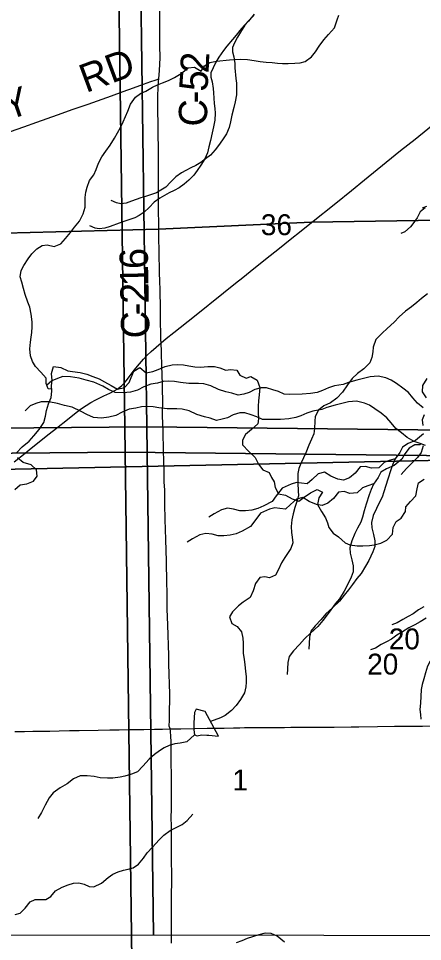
# Model space of a CAD drawing. Extents: x -21.1 to 50.3, y -4.9 to 22.1.
# Drawn here: x 3.578 to 4.388, y 14.939 to 16.789 of the extents above; entities that cross this region are included whole.
import ezdxf

# ---------------------------------------------------------------- set-up
doc = ezdxf.new("R2010")
doc.units = 0
for name, color, linetype in [('GM_X_County_Road', 7, 'Continuous'), ('GM_X_County_Road_Text', 7, 'Continuous'), ('GM_X_Minor_Lake', 7, 'Continuous'), ('GM_X_Minor_River', 7, 'Continuous'), ('GM_X_Rail_Line_Text', 7, 'Continuous'), ('GM_X_Section', 7, 'Continuous'), ('GM_X_Section_Text', 7, 'Continuous'), ('GM_X_State_Route', 7, 'Continuous'), ('GM_X_Township_Road', 7, 'Continuous'), ('GM_X_Township_Road_Text', 7, 'Continuous'), ('SH_Cut_Line', 7, 'Continuous')]:
    doc.layers.add(name, color=color, linetype=linetype)

msp = doc.modelspace()

# ---------------------------------------------------------------- linework, layer by layer
at = {"layer": 'GM_X_County_Road'}
for points in [[(3.8595, 16.6675), (3.8614, 16.6846), (3.862, 16.6971), (3.8622, 16.7095), (3.8621, 16.7343), (3.8619, 16.7778), (3.8617, 16.8089), (3.8618, 16.8213), (3.8629, 16.8461), (3.8629, 16.8554), (3.8625, 16.8648), (3.8616, 16.8749)], [(3.8596, 16.3656), (3.8592, 16.415), (3.8591, 16.4584), (3.859, 16.505), (3.8588, 16.533), (3.8586, 16.5516), (3.8584, 16.5702), (3.8578, 16.6105), (3.8578, 16.6322), (3.8582, 16.6507), (3.859, 16.6631), (3.8595, 16.6675)], [(3.8644, 16.1388), (3.8641, 16.1443), (3.8639, 16.1506), (3.8637, 16.1548), (3.8632, 16.1823), (3.8628, 16.2164), (3.8624, 16.2349), (3.8622, 16.2472), (3.8618, 16.2597), (3.8613, 16.2814), (3.8604, 16.3188), (3.8597, 16.3525), (3.8596, 16.3656)], [(3.5715, 15.3593), (3.5906, 15.3597), (3.6073, 15.36), (3.6411, 15.3605), (3.6599, 15.3611), (3.6809, 15.3614), (3.7004, 15.3616), (3.7385, 15.3622), (3.7615, 15.3626), (3.78, 15.3629), (3.7993, 15.3633), (3.8101, 15.3634), (3.83, 15.3638), (3.8514, 15.3641), (3.8669, 15.3643), (3.8823, 15.3646)], [(3.8823, 15.3646), (3.9041, 15.365), (3.932, 15.3657), (3.9568, 15.366), (3.9817, 15.3662), (3.9909, 15.3664), (4.0095, 15.367), (4.0219, 15.3672), (4.0312, 15.3674), (4.0622, 15.3675), (4.0933, 15.3677), (4.1119, 15.3678), (4.1243, 15.368), (4.1429, 15.3681), (4.1708, 15.3682), (4.1925, 15.3685), (4.2111, 15.3686), (4.2452, 15.369), (4.2607, 15.3692), (4.298, 15.3696), (4.3321, 15.37), (4.3631, 15.3703), (4.3879, 15.3706), (4.422, 15.3713)]]:
    msp.add_lwpolyline(points, dxfattribs=at)
at = {"layer": 'GM_X_Minor_Lake'}
for points in [[(3.9795, 15.3501), (3.9525, 15.3996), (3.9347, 15.4046), (3.9312, 15.3978), (3.9296, 15.377), (3.9302, 15.3626), (3.9313, 15.3527), (3.9366, 15.3507), (3.9454, 15.353), (3.956, 15.3525), (3.9601, 15.3521)], [(3.9601, 15.3521), (3.9795, 15.3501)]]:
    msp.add_lwpolyline(points, dxfattribs=at)
at = {"layer": 'GM_X_Minor_River'}
for points in [[(3.6451, 16.0455), (3.6378, 16.046), (3.6338, 16.0567), (3.6343, 16.0677), (3.6231, 16.08), (3.6123, 16.0908), (3.6067, 16.1008), (3.6027, 16.1126), (3.6014, 16.1267), (3.6024, 16.14), (3.6041, 16.1498), (3.6054, 16.1593), (3.6059, 16.1707), (3.6057, 16.1809), (3.604, 16.1962), (3.6012, 16.2099), (3.5972, 16.2202), (3.5921, 16.2351), (3.5885, 16.2477), (3.5849, 16.2599), (3.5817, 16.271), (3.5837, 16.2835), (3.5892, 16.2932), (3.5978, 16.3068), (3.6055, 16.3166), (3.6152, 16.3267), (3.6259, 16.3337), (3.6358, 16.3347), (3.6498, 16.3318), (3.6636, 16.3369), (3.6725, 16.3478), (3.6825, 16.3598), (3.6907, 16.37), (3.7008, 16.3823), (3.7082, 16.397), (3.7122, 16.4107), (3.7124, 16.4205), (3.7121, 16.43), (3.7138, 16.4406), (3.7159, 16.4505), (3.721, 16.4641), (3.7292, 16.4754), (3.7343, 16.4859), (3.7386, 16.4988), (3.7457, 16.5112), (3.7535, 16.5229), (3.762, 16.5349), (3.7709, 16.5488), (3.7772, 16.5593), (3.7827, 16.5703), (3.7885, 16.5812), (3.7929, 16.5918), (3.7976, 16.6027), (3.8028, 16.6167), (3.8132, 16.6306), (3.8232, 16.638), (3.8336, 16.6432), (3.847, 16.6506), (3.8573, 16.6557), (3.8673, 16.6598), (3.8791, 16.6645), (3.8913, 16.6704), (3.9048, 16.6786), (3.9186, 16.6894), (3.9312, 16.6907), (3.9443, 16.6829), (3.9513, 16.6934), (3.9617, 16.7005), (3.9754, 16.703), (4.0013, 16.7056), (4.0112, 16.7062), (4.0241, 16.7072), (4.0374, 16.7066), (4.051, 16.7045), (4.0628, 16.7024), (4.0749, 16.7011), (4.0867, 16.7001), (4.0973, 16.6992), (4.1075, 16.6983), (4.1189, 16.6981), (4.1322, 16.6987), (4.1429, 16.6997), (4.1528, 16.7022), (4.1658, 16.7118), (4.1736, 16.722), (4.1814, 16.7329), (4.1903, 16.7457), (4.1996, 16.7562), (4.2116, 16.7697), (4.2175, 16.7855), (4.2203, 16.7953)], [(4.05, 16.7944), (4.0406, 16.7852), (4.0307, 16.7745), (4.0224, 16.7646), (4.0145, 16.755), (4.0077, 16.7466), (3.996, 16.7329), (3.9892, 16.7245), (3.9801, 16.7108), (3.9741, 16.7009), (3.9684, 16.6894), (3.9643, 16.6799), (3.964, 16.6712), (3.9667, 16.6613), (3.9686, 16.648), (3.9691, 16.6393), (3.9707, 16.618), (3.9719, 16.6082), (3.9724, 16.5987), (3.972, 16.585), (3.9695, 16.5713), (3.9665, 16.5595), (3.9631, 16.5443), (3.9602, 16.531), (3.9576, 16.5196), (3.9519, 16.507), (3.944, 16.4948), (3.9365, 16.4837), (3.9297, 16.4746), (3.9198, 16.4643), (3.9103, 16.4566), (3.9005, 16.4493), (3.8906, 16.4436), (3.8808, 16.439), (3.8709, 16.4336), (3.8618, 16.4286), (3.8504, 16.4206), (3.8402, 16.4099), (3.8303, 16.4003)], [(4.051, 16.7971), (4.0392, 16.7834), (4.0324, 16.775), (4.0234, 16.7613), (4.0174, 16.7514), (4.0117, 16.7399), (4.0076, 16.7304), (4.0072, 16.7217), (4.01, 16.7118), (4.0119, 16.6985), (4.0124, 16.6898), (4.014, 16.6685), (4.0152, 16.6587), (4.0156, 16.6492), (4.0153, 16.6355), (4.0127, 16.6218), (4.0098, 16.61), (4.0064, 16.5948), (4.0035, 16.5815), (4.0009, 16.5701), (3.9952, 16.5575), (3.9873, 16.5453), (3.9797, 16.5343), (3.9729, 16.5251), (3.9631, 16.5148), (3.9536, 16.5071), (3.9438, 16.4999), (3.9339, 16.4941), (3.924, 16.4895), (3.9142, 16.4841), (3.9051, 16.4791), (3.8937, 16.4711), (3.8835, 16.4604), (3.8736, 16.4508)], [(3.8736, 16.4508), (3.8638, 16.4443), (3.855, 16.4393), (3.8452, 16.4359), (3.833, 16.432), (3.8235, 16.4289), (3.8053, 16.4224), (3.7946, 16.4185), (3.7836, 16.4173), (3.7752, 16.4188), (3.7645, 16.4236)], [(4.3936, 16.4092), (4.3838, 16.4008), (4.3774, 16.3893), (4.371, 16.3798), (4.3642, 16.371), (4.3528, 16.3611), (4.3445, 16.3576)], [(4.3961, 16.4116), (4.3877, 16.4081)], [(3.8303, 16.4003), (3.8205, 16.3938), (3.8118, 16.3888), (3.8019, 16.3854), (3.7897, 16.3815), (3.7802, 16.3784), (3.762, 16.3718), (3.7514, 16.368), (3.7403, 16.3668), (3.7319, 16.3682), (3.7213, 16.3731)], [(4.3982, 16.2368), (4.3863, 16.2274), (4.3768, 16.2192), (4.3665, 16.2105), (4.3543, 16.2018), (4.3417, 16.1905), (4.3314, 16.18), (4.3173, 16.1672), (4.3073, 16.1577), (4.2944, 16.1453), (4.2893, 16.1301), (4.2885, 16.1203), (4.2869, 16.1089), (4.2827, 16.0983), (4.2704, 16.0863), (4.2579, 16.0768), (4.2475, 16.067), (4.2376, 16.0542), (4.228, 16.0398), (4.2165, 16.0274), (4.204, 16.0184), (4.1903, 16.012), (4.1796, 16.0037), (4.1731, 15.9912), (4.1722, 15.9818), (4.1717, 15.9666), (4.1702, 15.956), (4.1655, 15.9454), (4.1605, 15.9333), (4.1544, 15.9178), (4.1497, 15.9079), (4.1444, 15.8969), (4.1401, 15.8867), (4.1385, 15.8769), (4.1384, 15.8571), (4.1391, 15.842), (4.1397, 15.8317), (4.1355, 15.8188), (4.1324, 15.8082), (4.1289, 15.7961), (4.1262, 15.784), (4.1253, 15.7707), (4.1256, 15.7586), (4.1267, 15.7491), (4.1281, 15.7377), (4.1246, 15.726), (4.1124, 15.7086), (4.1055, 15.6976), (4.0997, 15.684), (4.0936, 15.673), (4.0818, 15.6678), (4.0723, 15.6697), (4.0624, 15.6683), (4.0532, 15.6562), (4.0489, 15.6414), (4.0428, 15.6282), (4.0291, 15.6188), (4.0195, 15.6116), (4.0073, 15.5992), (4.0015, 15.5894), (4.0064, 15.5761), (4.0166, 15.5703), (4.0253, 15.5593), (4.0282, 15.5467), (4.0285, 15.5365), (4.0285, 15.527), (4.0288, 15.5164), (4.0306, 15.5038), (4.0324, 15.494), (4.0338, 15.4799), (4.0349, 15.4697), (4.0348, 15.4583), (4.034, 15.4488), (4.0313, 15.4374), (4.0236, 15.4234), (4.0148, 15.4117), (4.0052, 15.4015), (3.9927, 15.3918), (3.9831, 15.3869), (3.9633, 15.3799)], [(3.5746, 15.9178), (3.5859, 15.9298), (3.6001, 15.9413), (3.609, 15.9522), (3.6198, 15.965), (3.6295, 15.9789), (3.6324, 15.9917), (3.6345, 16.0031), (3.6388, 16.0163), (3.644, 16.0288), (3.6453, 16.0417), (3.6447, 16.0531), (3.6457, 16.0633), (3.6447, 16.077), (3.6487, 16.091), (3.6635, 16.0889), (3.6771, 16.0822), (3.687, 16.0809), (3.7021, 16.0792), (3.7157, 16.0756), (3.7278, 16.0712), (3.7399, 16.0661), (3.7512, 16.0606), (3.764, 16.0532), (3.7772, 16.0458), (3.7913, 16.0493), (3.8002, 16.0591), (3.8045, 16.0689), (3.8096, 16.0817), (3.8219, 16.0892), (3.8347, 16.0787), (3.848, 16.0808), (3.8587, 16.0848), (3.8725, 16.0914), (3.8862, 16.0943), (3.8976, 16.0948), (3.909, 16.0947), (3.92, 16.0926), (3.9317, 16.0905), (3.9435, 16.0896), (3.9583, 16.0909), (3.9716, 16.0914), (3.9818, 16.0882), (3.9939, 16.0839), (4.0034, 16.0853), (4.0159, 16.0835), (4.0222, 16.074), (4.0347, 16.0677), (4.0442, 16.071), (4.0566, 16.0636), (4.0625, 16.049), (4.0611, 16.0346), (4.0598, 16.0225), (4.0589, 16.0115), (4.0587, 15.9986), (4.0596, 15.986), (4.0579, 15.9762), (4.0452, 15.965), (4.0333, 15.9545), (4.0278, 15.9436), (4.0276, 15.9341), (4.04, 15.921), (4.0531, 15.909), (4.0593, 15.8952), (4.0679, 15.8841), (4.0807, 15.8786), (4.0859, 15.8686), (4.0907, 15.8598), (4.0928, 15.8484), (4.0998, 15.8357), (4.1134, 15.8329), (4.127, 15.8258), (4.1402, 15.8215), (4.151, 15.8289), (4.164, 15.8378), (4.1771, 15.8448), (4.1876, 15.8393), (4.1806, 15.8281), (4.1781, 15.8144)], [(3.8298, 16.0502), (3.8169, 16.0437), (3.8029, 16.0398), (3.7884, 16.0382), (3.772, 16.0392), (3.7591, 16.0453), (3.7476, 16.0516), (3.7297, 16.0599), (3.714, 16.0636), (3.6999, 16.0677), (3.6828, 16.0707), (3.6676, 16.071), (3.6565, 16.0671), (3.6452, 16.0625), (3.6349, 16.0529)], [(4.3896, 16.0085), (4.3781, 16.0176), (4.3686, 16.0285), (4.3601, 16.0387), (4.3487, 16.0478), (4.336, 16.0568), (4.3253, 16.064), (4.315, 16.0681), (4.2994, 16.0718), (4.2831, 16.0706), (4.2724, 16.0679), (4.2568, 16.064), (4.2401, 16.0593), (4.2295, 16.0551), (4.2116, 16.052), (4.1998, 16.0481), (4.1877, 16.0427), (4.1774, 16.0392), (4.1637, 16.0369), (4.147, 16.0356), (4.1215, 16.0351), (4.1108, 16.0354), (4.0994, 16.0407), (4.0883, 16.0444), (4.0757, 16.0485), (4.0651, 16.0485), (4.0522, 16.045), (4.0408, 16.0388), (4.0301, 16.0357), (4.0187, 16.0334), (4.0058, 16.0379), (3.9943, 16.0405), (3.9791, 16.0453), (3.9642, 16.0525), (3.9497, 16.0562), (3.9394, 16.0569), (3.92, 16.0568), (3.9032, 16.059), (3.8914, 16.0608), (3.8792, 16.0615), (3.8686, 16.0611), (3.8568, 16.058), (3.8439, 16.056), (3.8298, 16.0502)], [(4.3971, 16.0669), (4.3879, 16.0533), (4.3878, 16.0404), (4.3953, 16.0282)], [(3.7865, 15.9997), (3.7736, 15.9932), (3.7596, 15.9893), (3.7451, 15.9877), (3.7287, 15.9887), (3.7158, 15.9947), (3.7043, 16.0011), (3.6864, 16.0094), (3.6708, 16.0131), (3.6566, 16.0172), (3.6395, 16.0201), (3.6243, 16.0204), (3.6133, 16.0166), (3.6019, 16.012), (3.5916, 16.0024)], [(4.3944, 15.9328), (4.3837, 15.9365), (4.3712, 15.9406), (4.3574, 15.9485), (4.3463, 15.958), (4.3348, 15.967), (4.3253, 15.978), (4.3168, 15.9882), (4.3054, 15.9973), (4.2928, 16.0063), (4.2821, 16.0135), (4.2718, 16.0176), (4.2561, 16.0213), (4.2398, 16.0201), (4.2291, 16.0174), (4.2135, 16.0135), (4.1968, 16.0088), (4.1862, 16.0046), (4.1683, 16.0014), (4.1565, 15.9976), (4.1444, 15.9922), (4.1341, 15.9887), (4.1204, 15.9864), (4.1037, 15.9851), (4.0782, 15.9846), (4.0675, 15.9849), (4.0561, 15.9902), (4.045, 15.9939), (4.0324, 15.998), (4.0218, 15.998), (4.0089, 15.9945), (3.9975, 15.9883), (3.9868, 15.9852), (3.9754, 15.9829), (3.9625, 15.9874), (3.951, 15.99), (3.9358, 15.9948), (3.9209, 16.002), (3.9064, 16.0057), (3.8961, 16.0064), (3.8767, 16.0063), (3.86, 16.0085), (3.8481, 16.0103), (3.836, 16.011), (3.8253, 16.0105), (3.8135, 16.0074), (3.8006, 16.0055), (3.7865, 15.9997)], [(4.3916, 15.9941), (4.3878, 15.9839), (4.3889, 15.9728)], [(4.3903, 15.9561), (4.3744, 15.9431), (4.3592, 15.9365), (4.3482, 15.9296), (4.3425, 15.919), (4.3331, 15.906), (4.3286, 15.8953), (4.3245, 15.8843), (4.3188, 15.8656), (4.3144, 15.8523), (4.311, 15.8398), (4.3076, 15.8295), (4.3012, 15.8177), (4.296, 15.8066), (4.2896, 15.7922), (4.2862, 15.7785), (4.2867, 15.7675), (4.2902, 15.7542), (4.2925, 15.742), (4.2926, 15.7303), (4.2885, 15.7196), (4.2806, 15.7025), (4.2742, 15.691), (4.2651, 15.6762), (4.2568, 15.6659), (4.2477, 15.654), (4.2402, 15.6437), (4.2315, 15.6327), (4.222, 15.6205), (4.2076, 15.6075), (4.1948, 15.5956), (4.1849, 15.5842), (4.1732, 15.5716), (4.1645, 15.5605), (4.1615, 15.5487), (4.1612, 15.5358), (4.1601, 15.5244)], [(4.3845, 15.9363), (4.3838, 15.9343), (4.3727, 15.9342), (4.3617, 15.9273), (4.3526, 15.9159), (4.347, 15.9056), (4.3311, 15.8926), (4.3159, 15.886), (4.3049, 15.8791), (4.2992, 15.8684), (4.2898, 15.8555), (4.2853, 15.8448), (4.2812, 15.8338), (4.2756, 15.8151), (4.2711, 15.8018), (4.2677, 15.7893), (4.2643, 15.779), (4.2579, 15.7672), (4.2527, 15.7561), (4.2463, 15.7417), (4.2429, 15.728), (4.2434, 15.7169), (4.2469, 15.7037), (4.2492, 15.6915), (4.2493, 15.6797), (4.2452, 15.6691), (4.2373, 15.652), (4.2309, 15.6405), (4.2218, 15.6257), (4.2135, 15.6154), (4.2044, 15.6035), (4.1969, 15.5932), (4.1882, 15.5822), (4.1787, 15.5699), (4.1643, 15.557), (4.1515, 15.5451), (4.1416, 15.5337), (4.1299, 15.5211), (4.1212, 15.51), (4.1182, 15.4982), (4.1179, 15.4853), (4.1168, 15.4739)], [(4.3897, 15.9319), (4.3855, 15.9186), (4.3782, 15.9084), (4.3679, 15.8986), (4.356, 15.8865), (4.3457, 15.8748)], [(3.5709, 15.8449), (3.582, 15.8542), (3.595, 15.8556), (3.6083, 15.8611), (3.6157, 15.8712), (3.6144, 15.8841), (3.6039, 15.8938), (3.588, 15.8986), (3.5764, 15.9083)], [(4.3332, 15.9062), (4.3217, 15.9025), (4.3114, 15.8987), (4.3005, 15.8883), (4.286, 15.8871), (4.2742, 15.8909), (4.2631, 15.8897), (4.2533, 15.8771), (4.2416, 15.8679), (4.2302, 15.8633), (4.2187, 15.8651), (4.2046, 15.8711), (4.1916, 15.879), (4.1791, 15.8759), (4.167, 15.8648), (4.1568, 15.8556), (4.1457, 15.8571), (4.1354, 15.8585), (4.1248, 15.8555), (4.1069, 15.8474), (4.0952, 15.8321), (4.0869, 15.8207), (4.0702, 15.8118), (4.0581, 15.8065), (4.0459, 15.8033), (4.0333, 15.8021), (4.0223, 15.8021), (4.0097, 15.8054), (3.9972, 15.8073), (3.9854, 15.8041), (3.9706, 15.7961), (3.96, 15.7892)], [(4.2899, 15.8557), (4.2784, 15.852), (4.2681, 15.8481), (4.2572, 15.8378), (4.2427, 15.8366), (4.2309, 15.8403), (4.2199, 15.8391), (4.21, 15.8265), (4.1983, 15.8174), (4.1869, 15.8127), (4.1755, 15.8146), (4.1613, 15.8206), (4.1484, 15.8285), (4.1358, 15.8254), (4.1237, 15.8143), (4.1135, 15.8051), (4.1024, 15.8066), (4.0921, 15.808), (4.0815, 15.8049), (4.0636, 15.7969), (4.0519, 15.7816), (4.0436, 15.7702), (4.0269, 15.7613), (4.0148, 15.7559), (4.0026, 15.7528), (3.9901, 15.7516), (3.979, 15.7516), (3.9664, 15.7549), (3.9539, 15.7567), (3.9421, 15.7536), (3.9273, 15.7456), (3.9167, 15.7387)], [(4.1781, 15.8144), (4.1855, 15.8006), (4.1936, 15.7876), (4.1977, 15.778), (4.2005, 15.7681), (4.2091, 15.757), (4.2196, 15.7496), (4.2331, 15.738), (4.2429, 15.7337), (4.2573, 15.7319), (4.2687, 15.7317), (4.2817, 15.7323), (4.2916, 15.7337), (4.3045, 15.7373), (4.3168, 15.7432), (4.328, 15.7552), (4.3297, 15.7684), (4.3352, 15.7805), (4.3452, 15.7872), (4.3541, 15.8003), (4.355, 15.8098), (4.3639, 15.8203), (4.3747, 15.8319), (4.3776, 15.8456), (4.3801, 15.8577), (4.3916, 15.8655)], [(4.3911, 15.6096), (4.3801, 15.6031), (4.3695, 15.5951), (4.3592, 15.5901), (4.349, 15.5843), (4.3372, 15.5774), (4.327, 15.5736)], [(4.3956, 15.5864), (4.3835, 15.5794), (4.3728, 15.5733), (4.3611, 15.5672), (4.3478, 15.5591), (4.3368, 15.5526), (4.3262, 15.5446), (4.3159, 15.5396), (4.3057, 15.5338), (4.2939, 15.5269), (4.2837, 15.5231)], [(4.4217, 15.536), (4.4159, 15.5242), (4.4094, 15.5114), (4.4036, 15.5004), (4.3982, 15.4906), (4.3939, 15.4769), (4.3908, 15.4652), (4.3873, 15.4538), (4.3858, 15.444), (4.3841, 15.4167), (4.3828, 15.4038), (4.3839, 15.3935), (4.3846, 15.384)], [(3.9313, 15.3527), (3.916, 15.3391), (3.9024, 15.3362), (3.8917, 15.3351), (3.8807, 15.3314), (3.8704, 15.3269), (3.8609, 15.3209), (3.851, 15.3137), (3.8407, 15.3039), (3.8277, 15.2903), (3.817, 15.279), (3.8048, 15.2742), (3.7919, 15.2701), (3.782, 15.2682), (3.7676, 15.266), (3.7569, 15.2661), (3.7422, 15.267), (3.7304, 15.2693), (3.716, 15.2709), (3.7023, 15.271), (3.6886, 15.265), (3.676, 15.2545), (3.662, 15.2466), (3.6482, 15.2364), (3.6402, 15.2266), (3.6318, 15.2122), (3.6248, 15.1971), (3.6175, 15.1854)], [(3.5721, 14.9928), (3.5816, 14.9953), (3.5917, 15.0058), (3.6017, 15.0182), (3.6117, 15.023), (3.6227, 15.0232), (3.6333, 15.023), (3.6433, 15.029), (3.6526, 15.0402), (3.666, 15.0476), (3.6782, 15.052), (3.6889, 15.0553), (3.6995, 15.0562), (3.7101, 15.0534), (3.7199, 15.0491), (3.7294, 15.0482), (3.7451, 15.0559), (3.7582, 15.0667), (3.7678, 15.0734), (3.7785, 15.0786), (3.7888, 15.0815), (3.7983, 15.0836), (3.8083, 15.0861), (3.819, 15.0935), (3.8291, 15.1056), (3.8365, 15.1161), (3.8473, 15.1277), (3.8604, 15.1427), (3.87, 15.1517), (3.8824, 15.1613), (3.8961, 15.1676), (3.9068, 15.1735), (3.9165, 15.181), (3.9277, 15.1937)], [(4.1115, 14.9373), (4.0972, 14.9491), (4.085, 14.9545), (4.0729, 14.9553), (4.06, 14.9524), (4.0474, 14.9483), (4.0368, 14.9449), (4.0258, 14.9401), (4.0151, 14.9363)]]:
    msp.add_lwpolyline(points, dxfattribs=at)
at = {"layer": 'GM_X_Rail_Line_Text'}
for points in [[(4.7219, 16.3887), (4.1655, 16.3803), (3.8594, 16.3662), (2.9841, 16.3439)], [(2.9841, 16.3439), (3.8594, 16.3662), (4.1655, 16.3803), (4.7219, 16.3887)]]:
    msp.add_lwpolyline(points, dxfattribs=at)
at = {"layer": 'GM_X_Section'}
for points in [[(3.8217, 16.9904), (3.8359, 15.9702), (2.7784, 15.9607), (2.7773, 16.0074), (2.7797, 16.9773)], [(4.8468, 16.9686), (4.8616, 15.9586), (3.8359, 15.9702), (3.8217, 16.9904), (4.4335, 16.9849)], [(3.7784, 16.9399), (3.7926, 15.9197), (2.7351, 15.9102), (2.734, 15.9568), (2.7365, 16.9268)], [(4.8035, 16.9181), (4.8183, 15.9081), (3.7926, 15.9197), (3.7784, 16.9399), (4.3903, 16.9344)], [(4.4944, 16.9022), (4.4951, 15.9048), (3.5076, 15.884), (3.4867, 15.8836), (3.4856, 16.8942)], [(3.8359, 15.9702), (3.8488, 14.9511), (2.7899, 14.9492), (2.7784, 15.9607)], [(3.8359, 15.9702), (4.8616, 15.9586), (4.8737, 14.9494), (3.8488, 14.9511)], [(3.7926, 15.9197), (3.8056, 14.9006), (2.7466, 14.8987), (2.7351, 15.9102)], [(3.7926, 15.9197), (4.8183, 15.9081), (4.8305, 14.8989), (3.8056, 14.9006)], [(4.4951, 15.9048), (4.5163, 14.8604), (3.5576, 14.829), (3.5076, 15.884)]]:
    msp.add_lwpolyline(points, close=True, dxfattribs=at)
at = {"layer": 'GM_X_State_Route'}
for points in [[(4.1657, 16.3798), (4.2144, 16.4182), (4.2459, 16.4435), (4.2723, 16.4653), (4.3152, 16.5008), (4.3442, 16.5242), (4.3736, 16.547), (4.4246, 16.5879), (4.4802, 16.6328), (4.5389, 16.6837), (4.5576, 16.7001), (4.5787, 16.7183), (4.6092, 16.7445), (4.6404, 16.7714)], [(3.5699, 15.9003), (3.5917, 15.9177), (3.6038, 15.9274), (3.6402, 15.9562), (3.6548, 15.9676), (3.6767, 15.9848), (3.6911, 15.9962), (3.7031, 16.0054), (3.7139, 16.0126), (3.7236, 16.0188), (3.7336, 16.0241), (3.7494, 16.0322), (3.7617, 16.0379), (3.7703, 16.0425), (3.776, 16.0455), (3.7813, 16.0496), (3.7856, 16.053), (3.7902, 16.0576), (3.7948, 16.063), (3.8006, 16.0707), (3.8106, 16.0837), (3.8213, 16.0967), (3.8293, 16.1061), (3.8357, 16.1128), (3.8447, 16.1213), (3.8644, 16.1388), (3.8748, 16.1474), (3.8897, 16.1593), (3.931, 16.1922), (3.9891, 16.2388), (4.0134, 16.2581), (4.028, 16.2697), (4.0425, 16.2814), (4.077, 16.3086), (4.0983, 16.3255), (4.1263, 16.3484), (4.1419, 16.3604), (4.1657, 16.3798)]]:
    msp.add_lwpolyline(points, dxfattribs=at)
at = {"layer": 'GM_X_Township_Road'}
for points in [[(3.5626, 16.5622), (3.5891, 16.5713), (3.6155, 16.5806), (3.6564, 16.5955), (3.6883, 16.6066), (3.7181, 16.6169), (3.765, 16.6335), (3.7883, 16.6421), (3.8087, 16.6496), (3.8291, 16.657), (3.8437, 16.6623), (3.8525, 16.6652), (3.8595, 16.6675)], [(3.8823, 15.3646), (3.8815, 15.367), (3.8808, 15.3703), (3.881, 15.3825), (3.8811, 15.3949), (3.8813, 15.4042), (3.8816, 15.4196), (3.8816, 15.4381), (3.881, 15.4508), (3.8802, 15.478), (3.8799, 15.4917), (3.8796, 15.5119), (3.8777, 15.5735), (3.8767, 15.6047), (3.8763, 15.6389), (3.8758, 15.6578), (3.875, 15.7009), (3.8738, 15.7442), (3.8728, 15.7847), (3.8721, 15.8155), (3.8715, 15.8438), (3.8708, 15.859), (3.8703, 15.8809), (3.8699, 15.9025), (3.8694, 15.9211), (3.8683, 15.9612), (3.8674, 15.9921), (3.8675, 16.0261), (3.8673, 16.0416), (3.867, 16.0572), (3.8665, 16.0726), (3.866, 16.0944), (3.8651, 16.1158), (3.8648, 16.1245), (3.8645, 16.1343), (3.8644, 16.1388)], [(3.8854, 14.9355), (3.8853, 14.9479), (3.8855, 14.988), (3.8855, 15.0096), (3.8855, 15.0282), (3.8856, 15.0624), (3.8857, 15.0779), (3.8855, 15.0962), (3.8854, 15.1271), (3.8851, 15.1495), (3.8849, 15.1733), (3.8847, 15.1841), (3.8849, 15.2073), (3.885, 15.2287), (3.8852, 15.2441), (3.8849, 15.2586), (3.8849, 15.2729), (3.8845, 15.2967), (3.8843, 15.3074), (3.8843, 15.3399), (3.8839, 15.3492), (3.8835, 15.3611), (3.8823, 15.3646)]]:
    msp.add_lwpolyline(points, dxfattribs=at)
at = {"layer": 'SH_Cut_Line'}
for points in [[(4.7219, 16.3887), (4.1655, 16.3803), (3.8594, 16.3662), (2.9841, 16.3439)], [(2.9841, 16.3439), (3.8594, 16.3662), (4.1655, 16.3803), (4.7219, 16.3887)]]:
    msp.add_lwpolyline(points, dxfattribs=at)

# ---------------------------------------------------------------- texts
at = {"layer": 'GM_X_County_Road_Text'}
for s, rotation, p in [('2', 87.7739, (3.9595, 16.6781)), ('5', 85.6765, (3.9567, 16.641)), ('-', 89.8829, (3.9567, 16.6187)), ('C', 89.9961, (3.9567, 16.5721)), ('6', 91.2423, (3.8384, 16.2869)), ('1', 91.217, (3.8391, 16.2521)), ('2', 91.1854, (3.8398, 16.2174)), ('-', 91.1536, (3.8403, 16.1942)), ('C', 91.1461, (3.8412, 16.1479))]:
    msp.add_text(s, height=0.0568, rotation=rotation, dxfattribs=at).set_placement(p)
at = {"layer": 'GM_X_Section_Text'}
for s, height, p in [('36', 0.04186, (4.0643, 16.3543)), ('20', 0.04186, (4.3207, 15.5242)), ('20', 0.04186, (4.2774, 15.4737)), ('1', 0.0419, (4.0072, 15.2414))]:
    msp.add_text(s, height=height, rotation=0, dxfattribs=at).set_placement(p)
at = {"layer": 'GM_X_Township_Road_Text'}
for s, height, rotation, p in [('RD', 0.05682, 20.2703, (3.7138, 16.639)), ('Y', 0.0568, 18.9677, (3.5575, 16.5841))]:
    msp.add_text(s, height=height, rotation=rotation, dxfattribs=at).set_placement(p)

doc.saveas('drawing.dxf')
